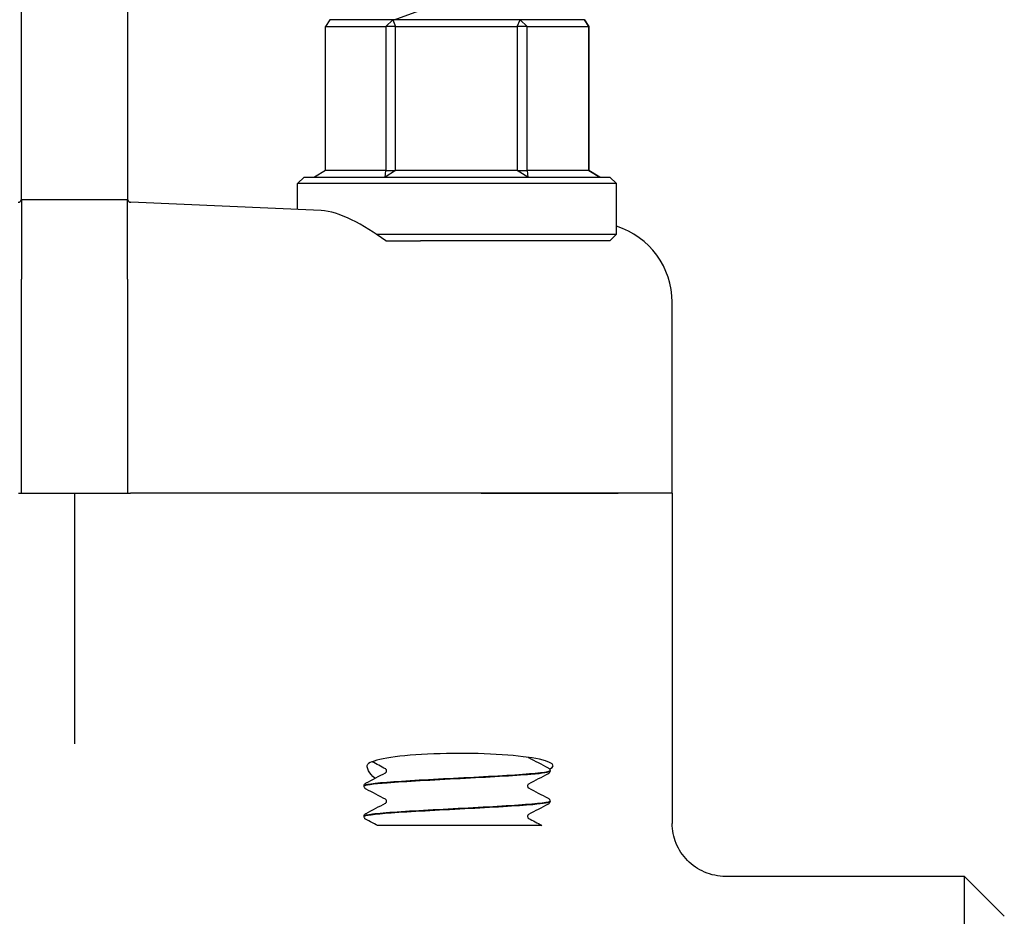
# Model space of a CAD drawing. Header units: inches. Extents: x 24 to 1128, y -69 to 748.
# Tile 515 of 656: x 751.19 to 753.51, y 302.93 to 305.03. Entities that reach past the tile are written whole.
import ezdxf

# ---------------------------------------------------------------- set-up
doc = ezdxf.new("R2010")
doc.units = ezdxf.units.IN
doc.header["$LTSCALE"] = 32
doc.header["$MEASUREMENT"] = 0
doc.layers.add('Visible (ANSI)', color=7, linetype='Continuous', lineweight=30)

msp = doc.modelspace()

# ---------------------------------------------------------------- linework, layer by layer
at = {"layer": 'Visible (ANSI)'}
for p, q in [((751.19722, 304.8614), (751.19722, 305.28863)), ((751.44722, 305.28863), (751.44722, 304.8614)), ((752.07414, 305.03492), (752.48991, 305.18625)), ((751.92273, 305.03492), (751.91243, 305.01929)), ((752.07115, 305.03492), (751.92273, 305.03492)), ((752.05431, 305.01929), (752.07115, 305.03492)), ((752.07115, 305.03492), (752.07768, 305.01929)), ((752.37065, 305.03492), (752.07115, 305.03492)), ((752.36397, 305.01929), (752.37065, 305.03492)), ((752.37065, 305.03492), (752.38747, 305.01929)), ((752.52172, 305.03492), (752.37065, 305.03492)), ((752.53188, 305.01929), (752.52172, 305.03492)), ((752.52172, 305.03492), (752.53202, 305.01929)), ((751.91243, 304.68054), (751.91243, 305.01929)), ((751.91243, 305.01929), (752.05431, 305.01929)), ((752.07768, 305.01929), (752.05431, 305.01929)), ((752.05431, 305.01929), (752.05431, 304.68054)), ((752.07768, 304.68054), (752.07768, 305.01929)), ((752.07768, 305.01929), (752.36397, 305.01929)), ((752.38747, 305.01929), (752.36397, 305.01929)), ((752.36397, 305.01929), (752.36397, 304.68054)), ((752.38747, 304.68054), (752.38747, 305.01929)), ((752.38747, 305.01929), (752.53188, 305.01929)), ((752.53202, 305.01929), (752.53188, 305.01929)), ((752.53188, 305.01929), (752.53188, 304.68054)), ((752.53202, 304.68054), (752.53202, 305.01929)), ((751.19722, 304.61603), (751.19722, 304.8614)), ((751.44722, 304.8614), (751.44722, 304.61603)), ((751.86285, 304.66492), (751.84722, 304.64929)), ((751.86285, 304.66492), (752.5816, 304.66492)), ((751.91243, 304.68054), (751.88664, 304.66492)), ((752.05431, 304.68054), (751.91243, 304.68054)), ((752.05295, 304.66492), (752.05431, 304.68054)), ((752.07768, 304.68054), (752.05295, 304.66492)), ((752.05431, 304.68054), (752.07768, 304.68054)), ((752.36397, 304.68054), (752.07768, 304.68054)), ((752.38853, 304.66492), (752.36397, 304.68054)), ((752.36397, 304.68054), (752.38747, 304.68054)), ((752.38747, 304.68054), (752.38853, 304.66492)), ((752.53188, 304.68054), (752.38747, 304.68054)), ((752.53188, 304.68054), (752.53202, 304.68054)), ((752.5578, 304.66492), (752.53188, 304.68054)), ((752.53202, 304.68054), (752.5578, 304.66492)), ((752.5816, 304.66492), (752.59722, 304.64929)), ((752.59722, 304.64929), (751.84722, 304.64929)), ((751.84722, 304.58842), (751.84722, 304.64929)), ((752.59722, 304.53054), (752.59722, 304.64929)), ((751.19712, 304.61117), (751.19695, 304.61117)), ((751.44733, 304.61117), (751.19712, 304.61117)), ((751.19722, 304.61062), (751.19722, 304.42457)), ((751.44722, 304.42457), (751.44722, 304.61062)), ((751.4475, 304.61117), (751.44733, 304.61117)), ((751.90289, 304.58601), (751.4547, 304.60543)), ((752.03191, 304.53054), (752.59722, 304.53054)), ((752.5816, 304.51492), (752.59722, 304.53054)), ((752.05436, 304.51492), (752.1364, 304.51492)), ((752.5816, 304.51492), (752.1364, 304.51492)), ((751.19722, 303.92117), (751.19722, 304.42457)), ((751.44722, 304.42457), (751.44722, 303.92117)), ((752.72847, 303.92117), (752.72847, 304.37061)), ((751.19044, 303.92117), (751.19722, 303.92117)), ((751.19722, 303.92117), (751.44722, 303.92117)), ((751.32222, 303.92117), (751.32222, 303.45594)), ((751.44722, 303.92117), (751.45401, 303.92117)), ((752.27889, 303.92117), (751.45401, 303.92117)), ((752.27889, 303.92117), (751.45401, 303.92117)), ((752.60112, 303.92117), (752.27889, 303.92117)), ((752.27889, 303.92117), (752.60112, 303.92117)), ((752.72847, 303.92117), (752.60112, 303.92117)), ((752.72847, 303.92117), (752.60112, 303.92117)), ((752.72847, 303.92117), (752.72847, 303.1448)), ((751.32222, 303.45594), (751.32222, 303.33172)), ((752.44097, 303.26866), (752.44097, 303.26799)), ((752.00347, 303.23291), (752.00347, 303.23224)), ((752.44097, 303.19716), (752.44097, 303.19649)), ((752.00347, 303.16141), (752.00347, 303.16074)), ((752.09936, 303.13992), (752.03495, 303.13992)), ((752.17509, 303.13992), (752.09936, 303.13992)), ((752.26163, 303.13992), (752.17509, 303.13992)), ((752.42203, 303.13992), (752.26163, 303.13992)), ((753.41597, 303.01992), (752.85458, 303.01992)), ((753.41597, 301.07242), (753.41597, 303.01992)), ((753.50972, 302.92617), (753.41597, 303.01992))]:
    msp.add_line(p, q, dxfattribs=at)
for centre, start, end in [((751.18941, 304.61323), 272.48126, 344.67631), ((751.45504, 304.61323), 195.32369, 267.51874)]:
    msp.add_arc(centre, 0.00781, start, end, dxfattribs=at)
for centre, major_axis, ratio, start_param, end_param in [((752.53932, 304.37075), (-0.18898, 0.00819), 0.9912393, 3.18452, 4.4442004), ((752.2294, 303.28047), (0.21875, 0), 0.1316525, 6.0040853, 9.3138876)]:
    msp.add_ellipse(centre, major_axis=major_axis, ratio=ratio, start_param=start_param, end_param=end_param, dxfattribs=at)
for points in [[(751.19702, 304.61145), (751.19716, 304.61204), (751.19722, 304.61357), (751.19722, 304.61603)], [(751.44722, 304.61603), (751.44722, 304.61357), (751.44729, 304.61204), (751.44743, 304.61145)], [(751.19695, 304.61117), (751.19695, 304.61117), (751.19698, 304.61126), (751.19702, 304.61145)], [(751.19722, 304.61062), (751.19722, 304.611), (751.19719, 304.61117), (751.19712, 304.61117)], [(751.44733, 304.61117), (751.44726, 304.61117), (751.44722, 304.61099), (751.44722, 304.61062)], [(751.44743, 304.61145), (751.44747, 304.61126), (751.4475, 304.61117), (751.4475, 304.61117)], [(752.39024, 303.29958), (752.40558, 303.29153), (752.42092, 303.2835), (752.43627, 303.27547)], [(752.05421, 303.27282), (752.04351, 303.27844), (752.0328, 303.28405), (752.02209, 303.28966)], [(752.00818, 303.23972), (752.02353, 303.24775), (752.03887, 303.25578), (752.05421, 303.26383)], [(752.43627, 303.26118), (752.42092, 303.25315), (752.40558, 303.24512), (752.39024, 303.23707)], [(752.05421, 303.20132), (752.03887, 303.20937), (752.02353, 303.2174), (752.00818, 303.22543)], [(752.39024, 303.22808), (752.40558, 303.22003), (752.42092, 303.212), (752.43627, 303.20397)], [(752.00818, 303.16822), (752.02353, 303.17625), (752.03887, 303.18428), (752.05421, 303.19233)], [(752.43627, 303.18968), (752.42092, 303.18165), (752.40558, 303.17362), (752.39024, 303.16557)], [(752.03495, 303.13992), (752.02603, 303.14459), (752.0171, 303.14927), (752.00818, 303.15393)], [(752.39024, 303.15658), (752.40083, 303.15102), (752.41143, 303.14547), (752.42203, 303.13992)]]:
    msp.add_open_spline(points, degree=3, dxfattribs=at)
for points, knots in [([(752.05436, 304.51492), (752.02862, 304.53364), (752.00042, 304.55131), (751.9477, 304.57703), (751.92313, 304.58513), (751.90289, 304.58601)], [0.44734115, 0.44734115, 0.44734115, 0.44734115, 0.70623872, 0.70623872, 0.9622765, 0.9622765, 0.9622765, 0.9622765]), ([(752.38962, 303.30007), (752.38981, 303.29989), (752.38996, 303.29978), (752.39019, 303.29961), (752.39025, 303.29958), (752.39025, 303.29958)], [0.031449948, 0.031449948, 0.031449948, 0.031449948, 0.041633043, 0.041633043, 0.054614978, 0.054614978, 0.054614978, 0.054614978]), ([(752.44076, 303.26869), (752.44089, 303.26777), (752.43891, 303.26685), (752.43471, 303.26593), (752.41953, 303.2626), (752.37566, 303.25928), (752.31821, 303.25595), (752.26088, 303.25263), (752.19111, 303.24932), (752.13287, 303.246), (752.07472, 303.24268), (752.02916, 303.23937), (752.01178, 303.23605), (752.00628, 303.23501), (752.00363, 303.23396), (752.00372, 303.23291)], [-17.5665871, -17.5665871, -17.5665871, -17.5665871, -17.3244424, -17.3244424, -17.3244424, -16.4477493, -16.4477493, -16.4477493, -15.5726718, -15.5726718, -15.5726718, -14.6990684, -14.6990684, -14.6990684, -14.4226778, -14.4226778, -14.4226778, -14.4226778]), ([(752.02912, 303.25067), (752.02233, 303.25646), (752.01734, 303.26268), (752.01047, 303.27501), (752.00958, 303.28079), (752.012, 303.28365)], [0.70379768, 0.70379768, 0.70379768, 0.70379768, 0.82602783, 0.82602783, 0.97703961, 0.97703961, 0.97703961, 0.97703961]), ([(752.05643, 303.26833), (752.05643, 303.26971), (752.05586, 303.271), (752.05493, 303.27229), (752.05458, 303.27256), (752.05426, 303.27279), (752.0542, 303.27282), (752.0542, 303.27282)], [0, 0, 0, 0, 0.022828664, 0.022828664, 0.041633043, 0.041633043, 0.054614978, 0.054614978, 0.054614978, 0.054614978]), ([(752.43627, 303.27547), (752.43705, 303.27506), (752.43789, 303.27456), (752.43929, 303.27311), (752.43979, 303.27247), (752.44062, 303.27082), (752.44093, 303.26977), (752.44097, 303.26869)], [0, 0, 0, 0, 0.028459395, 0.028459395, 0.043235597, 0.043235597, 0.058545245, 0.058545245, 0.058545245, 0.058545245]), ([(752.00359, 303.23221), (752.00374, 303.23496), (752.02317, 303.23771), (752.05812, 303.24046), (752.10069, 303.24381), (752.16547, 303.24716), (752.22982, 303.25051), (752.29416, 303.25386), (752.35682, 303.25721), (752.39594, 303.26056), (752.42489, 303.26304), (752.44053, 303.26551), (752.44078, 303.26799)], [8.1371759, 8.1371759, 8.1371759, 8.1371759, 8.8619138, 8.8619138, 8.8619138, 9.7450261, 9.7450261, 9.7450261, 10.627867, 10.627867, 10.627867, 11.2810852, 11.2810852, 11.2810852, 11.2810852]), ([(752.0542, 303.26383), (752.0542, 303.26383), (752.05444, 303.26392), (752.0552, 303.26472), (752.05556, 303.26517), (752.05619, 303.2665), (752.05643, 303.26741), (752.05643, 303.26833)], [0.002645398, 0.002645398, 0.002645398, 0.002645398, 0.027589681, 0.027589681, 0.042171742, 0.042171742, 0.057287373, 0.057287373, 0.057287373, 0.057287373]), ([(752.44097, 303.26796), (752.44091, 303.26651), (752.44037, 303.26514), (752.43912, 303.26326), (752.43845, 303.26265), (752.43729, 303.26176), (752.43677, 303.26145), (752.43627, 303.26118)], [0, 0, 0, 0, 0.020588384, 0.020588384, 0.04017257, 0.04017257, 0.058516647, 0.058516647, 0.058516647, 0.058516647]), ([(752.00347, 303.23294), (752.00354, 303.23439), (752.00408, 303.23576), (752.00533, 303.23764), (752.006, 303.23825), (752.00716, 303.23914), (752.00768, 303.23945), (752.00818, 303.23972)], [0, 0, 0, 0, 0.020588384, 0.020588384, 0.04017257, 0.04017257, 0.058516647, 0.058516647, 0.058516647, 0.058516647]), ([(752.00818, 303.22543), (752.0074, 303.22584), (752.00656, 303.22634), (752.00516, 303.22779), (752.00466, 303.22843), (752.00383, 303.23008), (752.00352, 303.23113), (752.00347, 303.23221)], [0, 0, 0, 0, 0.028459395, 0.028459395, 0.043235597, 0.043235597, 0.058545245, 0.058545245, 0.058545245, 0.058545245]), ([(752.39025, 303.23707), (752.39025, 303.23707), (752.39001, 303.23698), (752.38925, 303.23618), (752.38888, 303.23573), (752.38826, 303.2344), (752.38802, 303.23349), (752.38802, 303.23258)], [0.002645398, 0.002645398, 0.002645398, 0.002645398, 0.027589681, 0.027589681, 0.042171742, 0.042171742, 0.057287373, 0.057287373, 0.057287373, 0.057287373]), ([(752.38802, 303.23258), (752.38802, 303.23119), (752.38859, 303.2299), (752.38952, 303.22861), (752.38987, 303.22834), (752.39019, 303.22811), (752.39025, 303.22808), (752.39025, 303.22808)], [0, 0, 0, 0, 0.022828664, 0.022828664, 0.041633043, 0.041633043, 0.054614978, 0.054614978, 0.054614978, 0.054614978]), ([(752.05643, 303.19683), (752.05643, 303.19821), (752.05586, 303.1995), (752.05493, 303.20079), (752.05458, 303.20106), (752.05426, 303.20129), (752.0542, 303.20132), (752.0542, 303.20132)], [0, 0, 0, 0, 0.022828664, 0.022828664, 0.041633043, 0.041633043, 0.054614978, 0.054614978, 0.054614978, 0.054614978]), ([(752.43627, 303.20397), (752.43705, 303.20356), (752.43789, 303.20306), (752.43929, 303.20161), (752.43979, 303.20097), (752.44062, 303.19932), (752.44093, 303.19827), (752.44097, 303.19719)], [0, 0, 0, 0, 0.028459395, 0.028459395, 0.043235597, 0.043235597, 0.058545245, 0.058545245, 0.058545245, 0.058545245]), ([(752.00351, 303.16071), (752.00359, 303.16369), (752.02679, 303.16667), (752.0672, 303.16965), (752.112, 303.17296), (752.17713, 303.17626), (752.24041, 303.17956), (752.30368, 303.18287), (752.36394, 303.18617), (752.40066, 303.18947), (752.42668, 303.19181), (752.44047, 303.19415), (752.44068, 303.19649)], [1.8539906, 1.8539906, 1.8539906, 1.8539906, 2.6394946, 2.6394946, 2.6394946, 3.5103246, 3.5103246, 3.5103246, 4.381086, 4.381086, 4.381086, 4.9978999, 4.9978999, 4.9978999, 4.9978999]), ([(752.44093, 303.19719), (752.44097, 303.19686), (752.44073, 303.19652), (752.44019, 303.19619), (752.43478, 303.19288), (752.4, 303.18956), (752.34779, 303.18624), (752.29573, 303.18293), (752.22732, 303.17963), (752.16589, 303.17632), (752.10387, 303.17298), (752.05016, 303.16964), (752.02339, 303.1663), (752.01032, 303.16467), (752.0038, 303.16304), (752.0038, 303.16141)], [-11.2834018, -11.2834018, -11.2834018, -11.2834018, -11.1962178, -11.1962178, -11.1962178, -10.321672, -10.321672, -10.321672, -9.4498406, -9.4498406, -9.4498406, -8.569564, -8.569564, -8.569564, -8.1394925, -8.1394925, -8.1394925, -8.1394925]), ([(752.0542, 303.19233), (752.0542, 303.19233), (752.05444, 303.19242), (752.0552, 303.19322), (752.05556, 303.19367), (752.05619, 303.195), (752.05643, 303.19591), (752.05643, 303.19683)], [0.002645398, 0.002645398, 0.002645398, 0.002645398, 0.027589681, 0.027589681, 0.042171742, 0.042171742, 0.057287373, 0.057287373, 0.057287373, 0.057287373]), ([(752.44097, 303.19646), (752.44091, 303.19501), (752.44037, 303.19364), (752.43912, 303.19176), (752.43845, 303.19115), (752.43729, 303.19026), (752.43677, 303.18995), (752.43627, 303.18968)], [0, 0, 0, 0, 0.020588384, 0.020588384, 0.04017257, 0.04017257, 0.058516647, 0.058516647, 0.058516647, 0.058516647]), ([(752.00347, 303.16144), (752.00354, 303.16289), (752.00408, 303.16426), (752.00533, 303.16614), (752.006, 303.16675), (752.00716, 303.16764), (752.00768, 303.16795), (752.00818, 303.16822)], [0, 0, 0, 0, 0.020588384, 0.020588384, 0.04017257, 0.04017257, 0.058516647, 0.058516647, 0.058516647, 0.058516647]), ([(752.00818, 303.15393), (752.0074, 303.15434), (752.00656, 303.15484), (752.00516, 303.15629), (752.00466, 303.15693), (752.00383, 303.15858), (752.00352, 303.15963), (752.00347, 303.16071)], [0, 0, 0, 0, 0.028459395, 0.028459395, 0.043235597, 0.043235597, 0.058545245, 0.058545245, 0.058545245, 0.058545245]), ([(752.39025, 303.16557), (752.39025, 303.16557), (752.39001, 303.16548), (752.38925, 303.16468), (752.38888, 303.16423), (752.38826, 303.1629), (752.38802, 303.16199), (752.38802, 303.16108)], [0.002645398, 0.002645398, 0.002645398, 0.002645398, 0.027589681, 0.027589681, 0.042171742, 0.042171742, 0.057287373, 0.057287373, 0.057287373, 0.057287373]), ([(752.38802, 303.16108), (752.38802, 303.15969), (752.38859, 303.1584), (752.38952, 303.15711), (752.38987, 303.15684), (752.39019, 303.15661), (752.39025, 303.15658), (752.39025, 303.15658)], [0, 0, 0, 0, 0.022828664, 0.022828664, 0.041633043, 0.041633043, 0.054614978, 0.054614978, 0.054614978, 0.054614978]), ([(752.85458, 303.01992), (752.85447, 303.01992), (752.85436, 303.01992), (752.84571, 303.01994), (752.83718, 303.02082), (752.82045, 303.02428), (752.81229, 303.02684), (752.78941, 303.03664), (752.77576, 303.04594), (752.75292, 303.06913), (752.7439, 303.08276), (752.73163, 303.11267), (752.72847, 303.12865), (752.72847, 303.1448)], [-0.00080906, -0.00080906, -0.00080906, -0.00080906, 0, 0, 0.06513682, 0.06513682, 0.13017613, 0.13017613, 0.25481643, 0.25481643, 0.37825086, 0.37825086, 0.50129539, 0.50129539, 0.50129539, 0.50129539])]:
    msp.add_open_spline(points, degree=3, knots=knots, dxfattribs=at)

doc.saveas('drawing.dxf')
